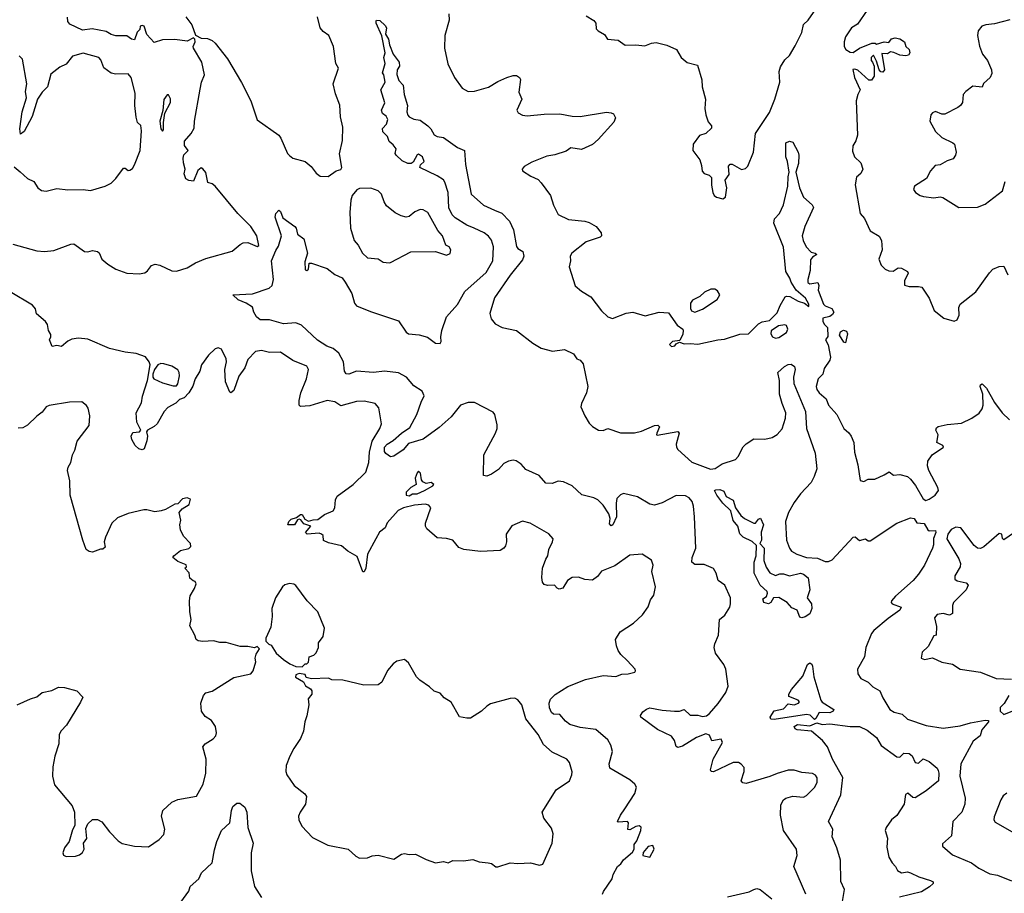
# Model space of a CAD drawing. Extents: x 2057697 to 2160550, y 827490 to 1016834.
# Tile 297 of 509: x 2117825 to 2124168, y 924432 to 930058. Entities that reach past the tile are written whole.
import ezdxf

# ---------------------------------------------------------------- set-up
doc = ezdxf.new("R2010")
doc.units = 0

msp = doc.modelspace()

# ---------------------------------------------------------------- linework, layer by layer
at = {"layer": '0CON20XD'}
for points in [[(2121475, 930082.5), (2121525, 930052.5), (2121536, 930035), (2121539.3, 929999.3), (2121552.5, 929985), (2121593, 929963), (2121611.2, 929931.2), (2121680, 929925), (2121725, 929892.9), (2121795, 929896.7), (2121851.7, 929888.3), (2121895, 929906.2), (2121925, 929910), (2121995, 929892.5), (2122056.2, 929865), (2122086.2, 929815), (2122125, 929782.5), (2122192, 929765), (2122220.6, 929670.6), (2122221.1, 929625), (2122244.4, 929545), (2122238.5, 929485), (2122246.5, 929445), (2122260, 929400), (2122282.5, 929375), (2122281.7, 929358.3), (2122246, 929324), (2122205, 929312.5), (2122163.3, 929255), (2122162.5, 929215), (2122206.2, 929155), (2122218.3, 929118.3), (2122221.2, 929081.2), (2122235, 929067.5), (2122267, 929057), (2122281.7, 929041.7), (2122281.7, 928991.7), (2122290, 928945), (2122300, 928925), (2122315, 928913.8), (2122354.2, 928904.2), (2122373.3, 928915), (2122380, 928975), (2122370, 929025), (2122395, 929060), (2122392.5, 929115), (2122403, 929127), (2122415, 929126.7), (2122475, 929093.8), (2122500.7, 929099.3), (2122516.7, 929115), (2122552.5, 929205), (2122565.5, 929325), (2122655, 929460.8), (2122690, 929545), (2122721.9, 929655), (2122718, 929725), (2122727.5, 929755), (2122755, 929800), (2122785, 929827.5), (2122820.3, 929889.7), (2122864.5, 929975), (2122874.1, 930025.9), (2122905, 930054.3), (2122953.3, 930125)], [(2117782.3, 928612.3), (2117935, 928569.2), (2117985, 928565.6), (2118045, 928571.9), (2118155, 928612.5), (2118175, 928614), (2118242.5, 928565), (2118265, 928562.5), (2118295, 928571.2), (2118327.5, 928565), (2118337, 928557), (2118355.5, 928515.5), (2118392.9, 928482.9), (2118445, 928451.9), (2118515, 928424.4), (2118595, 928420), (2118632.3, 928427.7), (2118649.7, 928440.3), (2118675, 928473.8), (2118697.7, 928482.3), (2118727.6, 928477.6), (2118805, 928441.2), (2118835, 928438), (2118905, 928460.6), (2118958.3, 928491.7), (2119025, 928519.4), (2119195, 928567.1), (2119245, 928610.5), (2119265, 928620.4), (2119295, 928622.1), (2119355, 928598), (2119365, 928602.5), (2119353.2, 928665), (2119314.6, 928725), (2119229.8, 928809.8), (2119085, 928985.5), (2119065, 929000), (2119038.3, 929008.3), (2119025, 929072.5), (2119005, 929097.5), (2118995, 929103.3), (2118972.9, 929087.1), (2118945, 929017.5), (2118915, 929021.2), (2118895, 929033.8), (2118884.2, 929064.2), (2118891.2, 929095), (2118880, 929135), (2118878.8, 929165), (2118882.7, 929187.3), (2118911.2, 929215), (2118887.7, 929247.7), (2118886.4, 929275), (2118930, 929325), (2118950.2, 929359.8), (2118951.5, 929405), (2118988.8, 929611.2), (2118997.5, 929655), (2119017, 929703), (2118998.5, 929785), (2118944.5, 929875), (2118942.7, 929885), (2118956.2, 929915), (2118953.2, 929933.2), (2118945, 929941.2), (2118905, 929920), (2118825, 929930), (2118745, 929928.8), (2118690.7, 929910.7), (2118645, 929962.5), (2118627.5, 930015), (2118615, 930020), (2118602.5, 930015), (2118600, 929995), (2118581.7, 929978.3), (2118565, 929927.5), (2118545, 929932), (2118515, 929953.8), (2118445, 929953.3), (2118415, 929962.2), (2118381.7, 929981.7), (2118291.7, 929998.3), (2118230.2, 929990.2), (2118148.7, 930028.7), (2118135.6, 930045.6), (2118134, 930074)], [(2118895.9, 930075.9), (2118933.8, 930025), (2118958.3, 929958.3), (2118995, 929938.1), (2119035, 929937.5), (2119065, 929924.2), (2119085, 929906.9), (2119163.3, 929805), (2119255, 929652.1), (2119314.6, 929535), (2119355, 929412.5), (2119493.9, 929313.9), (2119508.6, 929295), (2119551.2, 929195), (2119563, 929183), (2119585, 929166.2), (2119665, 929143.8), (2119702.7, 929112.7), (2119735, 929070), (2119760.5, 929050.5), (2119811.7, 929048.3), (2119865, 929083.3), (2119895, 929092.5), (2119901.2, 929105), (2119886.4, 929193.6), (2119905, 929280), (2119908.1, 929365), (2119891.9, 929431.9), (2119887.6, 929507.6), (2119859.4, 929579.4), (2119844.3, 929645), (2119878.8, 929745), (2119862, 929775), (2119846, 929886), (2119816, 929955), (2119780.8, 929980.8), (2119761.9, 930005), (2119744, 930075)], [(2120589.4, 930095), (2120593.1, 930055), (2120563.2, 929955), (2120561.2, 929875), (2120583, 929773), (2120625.6, 929685.6), (2120676.7, 929616.7), (2120715, 929595.5), (2120755, 929597.1), (2120845, 929623.3), (2120905, 929660), (2120963.9, 929686.1), (2121005, 929698.1), (2121025, 929697.5), (2121045.5, 929685.5), (2121051.7, 929671.7), (2121040.8, 929590.8), (2121060, 929545), (2121028, 929475), (2121037.3, 929457.3), (2121065, 929442), (2121095, 929437.5), (2121205, 929449.5), (2121305, 929451.8), (2121385, 929436.7), (2121435, 929434.4), (2121605, 929462), (2121635, 929458.8), (2121650.3, 929450.3), (2121664.4, 929425), (2121652.8, 929397.2), (2121553, 929287), (2121515, 929254.4), (2121445, 929221.1), (2121375, 929232.9), (2121345, 929211.9), (2121272.5, 929187.5)], [(2123285, 930119.2), (2123221.7, 930028.3), (2123185, 930006.2), (2123145, 929946.7), (2123135.8, 929915), (2123135.8, 929885.8), (2123146.7, 929865), (2123175, 929848), (2123193.6, 929846.4), (2123235.8, 929874.2), (2123315, 929906.2), (2123336.4, 929906.4), (2123345, 929900), (2123394.3, 929915.7), (2123425, 929910), (2123440.8, 929935), (2123465, 929941.5), (2123496.2, 929935), (2123525, 929915.8), (2123533.3, 929885), (2123555.8, 929865), (2123560, 929845), (2123550.3, 929829.7), (2123534.1, 929824.1), (2123495, 929828.8), (2123457, 929847), (2123435, 929850), (2123415, 929837.5), (2123380, 929840), (2123395.8, 929735), (2123385, 929718.8), (2123371.9, 929721.9), (2123361.2, 929735), (2123345, 929790), (2123325, 929830), (2123310, 929815), (2123310, 929795), (2123320, 929785), (2123329.3, 929759.3), (2123329.2, 929695), (2123312.3, 929667.7), (2123295, 929668.8), (2123225, 929732.5), (2123205, 929740), (2123193, 929737), (2123202.5, 929685), (2123240, 929605), (2123224.1, 929575.9), (2123214.5, 929535.5), (2123223.3, 929315), (2123211.7, 929278.3), (2123192.5, 929245), (2123191.2, 929211.2), (2123204.2, 929174.2), (2123243.3, 929135), (2123256.7, 929095), (2123245, 929067.5), (2123215.8, 929044.2), (2123206.6, 928993.4), (2123239.7, 928809.7), (2123268.3, 928778.3), (2123305, 928697.5), (2123363, 928663), (2123377.5, 928635), (2123382.5, 928575), (2123359.2, 928515), (2123375, 928476), (2123401.1, 928451.1), (2123425, 928440.4), (2123451.3, 928438.7), (2123485, 928460.6), (2123505, 928457.5), (2123545.6, 928435.6), (2123550, 928425), (2123525.8, 928375), (2123525, 928347.5), (2123555, 928338.8), (2123615, 928340), (2123636.7, 928335), (2123683.6, 928263.6), (2123716.2, 928185), (2123779.2, 928135), (2123844.3, 928115.7), (2123865, 928123.8), (2123878.1, 928155), (2123875.6, 928205), (2123884.3, 928225), (2123985, 928304.2), (2124072, 928428), (2124095, 928450), (2124135, 928467.8), (2124165, 928471.2), (2124190, 928415)], [(2120754.1, 928714.1), (2120705, 928735.3), (2120631.4, 928781.4), (2120611.7, 928801.7), (2120589.4, 928845), (2120585.4, 928945), (2120565, 929010.8), (2120555, 929025.4), (2120515, 929052.1), (2120403.8, 929105), (2120406.4, 929123.6), (2120430, 929145), (2120420.6, 929175), (2120395, 929190.8), (2120385, 929186.7), (2120360.7, 929139.3), (2120348.3, 929131.7), (2120325, 929132), (2120289.5, 929149.5), (2120250, 929185), (2120243.3, 929195), (2120250, 929225), (2120231.2, 929251.2), (2120205, 929272.5), (2120193.8, 929305), (2120164, 929335), (2120162.3, 929357.7), (2120188.8, 929385), (2120196, 929415), (2120185.9, 929435.9), (2120163.1, 929453.1), (2120156.2, 929475), (2120178, 929522), (2120151.2, 929605), (2120180, 929655), (2120171.7, 929701.7), (2120162.5, 929715), (2120179.1, 929775), (2120171.8, 929815), (2120180.8, 929845), (2120157.3, 929952.7), (2120121.8, 930035), (2120120.9, 930049.1), (2120125, 930055.4), (2120145, 930052.9), (2120180, 930020), (2120187.5, 930005), (2120181.2, 929965), (2120202.1, 929932.1), (2120208.2, 929895), (2120232.2, 929835), (2120270, 929785), (2120271.7, 929758.3), (2120256.1, 929733.9), (2120254.7, 929704.7), (2120268, 929665), (2120296, 929635), (2120301.2, 929575), (2120322.9, 929505), (2120319.4, 929465), (2120325, 929442.5), (2120335, 929431.2), (2120365, 929417.5), (2120405, 929410), (2120455, 929373.8), (2120474, 929355), (2120495.9, 929315.9), (2120515, 929306.2), (2120555, 929300), (2120645, 929234), (2120690, 929215), (2120697.3, 929125), (2120733.8, 928935), (2120812.6, 928862.6), (2120885, 928830.8), (2120931.9, 928811.9), (2120980.7, 928760.7), (2121006.5, 928705), (2121025, 928598), (2121035, 928583.3), (2121066.2, 928565), (2121072.7, 928535), (2121065, 928510.6), (2120985, 928412.7), (2120885, 928265.8), (2120853.3, 928165), (2120861.7, 928131.7), (2120888.3, 928098.3), (2120934.5, 928074.5), (2121025, 928056), (2121130.8, 927975), (2121185, 927943.1), (2121257.7, 927922.3), (2121335, 927933.3), (2121392.5, 927905), (2121413.6, 927873.6), (2121436.7, 927865), (2121455, 927842), (2121485.2, 927694.8), (2121476.9, 927655), (2121443.7, 927586.3), (2121441.3, 927565), (2121465, 927506.9), (2121495, 927460), (2121515, 927438.2), (2121555, 927414.6), (2121585, 927412.7), (2121615, 927425.6), (2121695, 927397.1), (2121785, 927396.2), (2121831.9, 927408.1), (2121914.1, 927444.1), (2121935.7, 927445.7), (2121946.2, 927435), (2121930, 927395), (2121927.5, 927385), (2121933, 927383), (2122066, 927406), (2122074.4, 927394.4), (2122054.3, 927324.3), (2122055.7, 927305), (2122065, 927290), (2122155, 927208.9), (2122275, 927163.9), (2122305, 927166.4), (2122351.7, 927198.3), (2122436.2, 927225), (2122454.8, 927245), (2122485, 927307.1), (2122505, 927326.5), (2122555, 927358.2), (2122625, 927357.1), (2122672.8, 927367.2), (2122705, 927385.8), (2122737.3, 927422.7), (2122759, 927491), (2122761.7, 927525), (2122736.6, 927585), (2122721, 927645), (2122721.1, 927735), (2122710.3, 927785), (2122752.5, 927825), (2122775, 927837.8), (2122795, 927838.6), (2122815.7, 927825), (2122821.2, 927805), (2122809.3, 927755), (2122812.5, 927715), (2122888.2, 927535), (2122894.1, 927425), (2122950, 927265), (2122960.8, 927165), (2122944.4, 927115), (2122923.1, 927076.9), (2122856.4, 927005), (2122815, 926947.5), (2122777.8, 926885), (2122759.5, 926825), (2122764.5, 926705), (2122785, 926653.8), (2122798, 926635), (2122831.2, 926615), (2122895, 926594.7), (2122965, 926590), (2123015, 926568.5), (2123035, 926567.7), (2123060.1, 926579.9), (2123195, 926725.7), (2123207.1, 926727.1), (2123235, 926704), (2123275, 926713.8), (2123291.4, 926701.4), (2123305, 926700.8), (2123475, 926814.2), (2123565, 926850), (2123587.5, 926845), (2123605, 926817.5), (2123652.5, 926812.5), (2123675, 926772.5), (2123685, 926766.7), (2123725, 926767.5), (2123727.1, 926755), (2123713, 926717), (2123712.9, 926675), (2123706.1, 926653.9), (2123654.5, 926545.5), (2123615, 926486.2), (2123581.4, 926445), (2123468.1, 926345), (2123442.5, 926315), (2123438.8, 926305), (2123446.2, 926295), (2123503.8, 926275), (2123494.3, 926255), (2123419.1, 926200.8), (2123328.6, 926125), (2123313.1, 926105), (2123276, 926015), (2123268, 925955), (2123222.5, 925875), (2123224, 925845), (2123244.4, 925814.4), (2123290.5, 925790.5), (2123321.3, 925761.3), (2123366.4, 925736.4), (2123385, 925691.2), (2123430, 925615), (2123458.9, 925598.9), (2123510, 925585), (2123545, 925553.3), (2123665, 925512.4), (2123775, 925494.8), (2123885, 925509.4), (2123950.5, 925529.5), (2124045.9, 925545.9), (2124066.7, 925545), (2124066, 925535), (2124022.9, 925485), (2124013.8, 925445), (2123967.8, 925412.2), (2123887.5, 925265), (2123882.2, 925185), (2123917.2, 925045), (2123914, 925005), (2123894.6, 924955), (2123836.8, 924893.2), (2123828.6, 924801.4), (2123770.4, 924749.6), (2123769.4, 924735), (2123835, 924679.1), (2123957.7, 924627.7), (2124005, 924594.4), (2124075, 924556.9), (2124125, 924547.5), (2124215, 924511.4)], [(2124204.1, 930055.9), (2124105, 930031.2), (2124050, 930025), (2124022.5, 930015), (2124000, 929985), (2123996.2, 929955), (2124007.7, 929887.7), (2124028.8, 929835), (2124060, 929795), (2124086, 929735), (2124088.8, 929711.2), (2124077.5, 929685), (2124034.2, 929645.8), (2124025, 929622.5), (2123965, 929630), (2123920, 929595), (2123903.8, 929575), (2123898.8, 929525), (2123886.7, 929505), (2123868.8, 929491.2), (2123785, 929450), (2123765, 929450), (2123725, 929465.8), (2123705, 929458), (2123694, 929445), (2123688, 929405), (2123725, 929336.7), (2123765, 929298.8), (2123837.5, 929265), (2123846.7, 929255), (2123858, 929205), (2123853.8, 929185), (2123838.3, 929161.7), (2123800.5, 929149.5), (2123755, 929123.8), (2123722.3, 929117.7), (2123693.8, 929085), (2123666.7, 929035), (2123590, 928985), (2123583.8, 928965), (2123596.7, 928945), (2123626.7, 928925), (2123648.3, 928918.3), (2123715, 928910.8), (2123755, 928916), (2123772.3, 928912.3), (2123875, 928849.2), (2123995, 928849.5), (2124045, 928869.5), (2124157.5, 928955), (2124174.3, 929015.7)], [(2117789.5, 929109.5), (2117827.6, 929077.6), (2117875, 929034.4), (2117916.2, 929015), (2117942.5, 928975), (2117966.7, 928956.7), (2117996.1, 928953.9), (2118065, 928970.8), (2118135, 928961.5), (2118234.2, 928964.2), (2118281.7, 928958.3), (2118375, 928985.7), (2118415, 929004.4), (2118445, 929034.3), (2118495, 929102.5), (2118505, 929102.5), (2118525, 929086.7), (2118535, 929088), (2118551.3, 929098.7), (2118565, 929122), (2118601.1, 929215), (2118611.1, 929341.1), (2118605.5, 929375.5), (2118583.3, 929395), (2118575, 929430), (2118567.5, 929505), (2118570, 929585), (2118543.8, 929685), (2118525, 929708.8), (2118445, 929705.8), (2118415, 929713.1), (2118368.1, 929748.1), (2118348.4, 929798.4), (2118335, 929813.1), (2118235, 929841.1)], [(2118235, 929841.1), (2118165, 929822.2), (2118125, 929772.2), (2118085, 929751.1), (2118025, 929706), (2118004.7, 929625.3), (2117969.5, 929590.5), (2117939.2, 929545), (2117905.2, 929434.8), (2117855, 929337.1), (2117831.2, 929321.2), (2117827.3, 929355), (2117840.4, 929465), (2117870, 929555), (2117862.5, 929595), (2117871.9, 929645), (2117844.1, 929804.1), (2117821.2, 929825)], [(2118745, 929340), (2118752.5, 929347.5), (2118751.2, 929395), (2118760.8, 929455), (2118797.5, 929525), (2118797.9, 929547.9), (2118785, 929574), (2118775, 929572.9), (2118755, 929542.9), (2118747.4, 929472.6), (2118729.1, 929405), (2118733.9, 929355), (2118745, 929340)], [(2121272.5, 929187.5), (2121221.5, 929178.5), (2121125, 929140), (2121075, 929111.2), (2121062, 929095), (2121063.8, 929085), (2121119.1, 929049.1), (2121165, 929027.9), (2121185, 929007.3), (2121244.5, 928925), (2121264, 928864), (2121295, 928802.9), (2121361.4, 928771.4), (2121465, 928760.5), (2121495, 928751.1), (2121538, 928725), (2121572, 928685), (2121574.1, 928665.9), (2121565, 928658), (2121475, 928627.3), (2121382, 928555), (2121371.2, 928535), (2121373.8, 928505), (2121366, 928465), (2121404.4, 928344.4), (2121445, 928309.2), (2121505, 928272), (2121573.2, 928183.2), (2121614.2, 928145), (2121645, 928133.4), (2121733, 928167), (2121775, 928173.4), (2121855, 928150.4), (2121945, 928175.1), (2122005, 928170.7), (2122060.2, 928090.2), (2122097.5, 928065), (2122100, 928055), (2122097, 928033), (2122078.3, 927991.7), (2122030, 927985), (2122012.5, 927965), (2122025, 927952.5), (2122045, 927957.5), (2122055, 927970), (2122075, 927980), (2122105, 927970), (2122145, 927973.3), (2122195, 927967.5), (2122323.6, 927996.4), (2122365, 928000), (2122465, 928032.5), (2122520, 928035), (2122585, 928100), (2122608.3, 928111.7), (2122655, 928120), (2122705, 928170), (2122723.9, 928216.1), (2122757, 928273), (2122765, 928277.5), (2122785.9, 928275.9), (2122840, 928245), (2122881.7, 928231.7), (2122910, 928210), (2122910, 928225), (2122887.5, 928265), (2122827.5, 928315), (2122795, 928367.5), (2122786.7, 928393.3), (2122760, 928435), (2122745, 928592.5), (2122682.7, 928747.3), (2122687.5, 928775), (2122719.9, 928810.1), (2122745, 928864.4), (2122773.4, 928985), (2122775.3, 929044.7), (2122782.9, 929075), (2122771.8, 929145), (2122760.8, 929175), (2122761.4, 929265), (2122785, 929275.6), (2122805, 929269.2), (2122840, 929205), (2122845.6, 929184.4), (2122842.3, 929132.3), (2122826, 929075), (2122849.4, 928975), (2122874, 928915), (2122930, 928865), (2122938.3, 928848.3), (2122884.2, 928725), (2122866.5, 928665), (2122871.9, 928635), (2122892.9, 928595), (2122925, 928561.2), (2122950, 928555), (2122960, 928545), (2122932.3, 928527.7), (2122919.5, 928510.5), (2122917, 928443), (2122902, 928385), (2122903.3, 928365), (2122915, 928356.7), (2122967.5, 928365), (2122973.3, 928345), (2122968.8, 928315), (2123002.5, 928225), (2123014, 928214), (2123057.6, 928197.6), (2123070, 928175), (2123061.2, 928158.8), (2123045, 928146.7), (2123000, 928135), (2123000, 928115), (2123010, 928095), (2123030, 928075), (2123031.7, 928018.3), (2123017.5, 927995), (2123034.1, 927964.1), (2123048.8, 927885), (2123043.3, 927865), (2123008.3, 927811.7), (2123000, 927775), (2122970, 927745), (2122955.8, 927695), (2122960, 927675), (2122975, 927654.3), (2123020, 927615), (2123036.2, 927575), (2123089.4, 927515), (2123134, 927425), (2123167.6, 927397.6), (2123182, 927375), (2123200, 927335), (2123202.3, 927272.3), (2123225, 927190), (2123240.7, 927090.7), (2123263.6, 927083.6), (2123290.7, 927099.3), (2123335, 927098), (2123394, 927126), (2123425.8, 927145.8), (2123453.6, 927123.6), (2123495, 927128), (2123545, 927115.6), (2123565, 927099.4), (2123597.1, 927057.1), (2123645, 926972.3), (2123662.2, 926962.2), (2123685, 926969.4), (2123723.5, 926995), (2123744.2, 927025), (2123740, 927045), (2123682.5, 927155), (2123673.1, 927185), (2123675.8, 927214.2), (2123703.3, 927255), (2123777.5, 927305), (2123772.5, 927315), (2123734.2, 927334.2), (2123742.5, 927385), (2123727.1, 927415), (2123730.9, 927429.1), (2123742.6, 927437.4), (2123799.2, 927450.8), (2123891.7, 927458.3), (2123959.2, 927490.8), (2124005.8, 927524.2), (2124025, 927550.5), (2124032.4, 927575), (2124030, 927645), (2124013.5, 927695), (2124015, 927706.7), (2124025, 927712), (2124054.4, 927685), (2124105, 927592.5), (2124155, 927525.8), (2124201.7, 927481.7)], [(2120205, 928492.5), (2120215, 928494.3), (2120345, 928562.5), (2120505, 928564.2), (2120575, 928541.2), (2120597.7, 928552.3), (2120603.3, 928575), (2120592.5, 928595), (2120570, 928605), (2120548.6, 928665), (2120519.8, 928699.8), (2120455, 928815.8), (2120425, 928832.9), (2120405, 928834.4), (2120370.4, 928819.6), (2120335, 928790), (2120315, 928785.8), (2120283.6, 928793.6), (2120244.6, 928814.6), (2120188.9, 928858.9), (2120172.5, 928885), (2120155.8, 928935), (2120135, 928956), (2120086.7, 928973.3), (2120015, 928971.2), (2119998, 928962), (2119966.7, 928925), (2119958.8, 928895), (2119952, 928815), (2119956.2, 928715), (2119980.8, 928635), (2120005.8, 928605.8), (2120033.3, 928555), (2120065, 928523.3), (2120135, 928516.7), (2120166.1, 928496.1), (2120205, 928492.5)], [(2122888.8, 924425), (2122812.9, 924605), (2122834.2, 924675), (2122830, 924715), (2122746.4, 924836.4), (2122726.5, 924935), (2122729.2, 925000.8), (2122746.1, 925033.9), (2122760, 925045), (2122805, 925056.2), (2122875, 925051.2), (2122895, 925061.2), (2122945, 925112), (2122961.8, 925145), (2122963.1, 925175), (2122952.6, 925192.6), (2122933.4, 925203.4), (2122865, 925210), (2122815, 925225.6), (2122775, 925224.2), (2122705, 925204), (2122657.3, 925182.7), (2122505, 925138.6), (2122483, 925143), (2122474.2, 925155), (2122492.7, 925215), (2122491.9, 925241.9), (2122473.4, 925263.4), (2122455, 925273.1), (2122421.2, 925275), (2122295, 925214.2), (2122280, 925215), (2122276.4, 925226.4), (2122293.8, 925295), (2122353.6, 925403.6), (2122345, 925423.3), (2122285, 925413.3), (2122269.5, 925449.5), (2122245, 925458.8), (2122185, 925434.4), (2122095, 925378.2), (2122065, 925370), (2122055, 925377.5), (2122044.4, 925415), (2122023.9, 925443.9), (2121935, 925485.4), (2121827.5, 925565), (2121824.4, 925575.6), (2121840.2, 925599.8), (2121862.3, 925617.7), (2121885, 925625.5), (2121965, 925610), (2122044.5, 925604.5), (2122075, 925604.2), (2122105, 925614.2), (2122145, 925578.5), (2122195, 925579.1), (2122225, 925570), (2122250, 925575), (2122270, 925590), (2122325, 925654.5), (2122374.6, 925725), (2122390, 925765), (2122374, 925875), (2122361.2, 925905), (2122308.8, 925978.8), (2122299.6, 926015), (2122302.6, 926037.4), (2122326.7, 926095), (2122333.8, 926195), (2122367.3, 926222.7), (2122399.4, 926275), (2122405.5, 926295), (2122404.4, 926335), (2122367.1, 926415), (2122325, 926446.2), (2122313.1, 926493.1), (2122295, 926522.5), (2122235, 926548.6), (2122175, 926549.4), (2122154.5, 926564.5), (2122158.5, 926595), (2122181.5, 926655), (2122171.5, 926855), (2122166.7, 926925), (2122157.7, 926955), (2122139.1, 926979.1), (2122115, 926991.8), (2122055, 926993.8), (2121964.8, 926945.2), (2121915, 926930.3), (2121885, 926937.8), (2121805.7, 926985.7), (2121715, 927005.5), (2121695, 926998.1), (2121672.5, 926975), (2121666.9, 926945), (2121670.7, 926855), (2121647.1, 926805), (2121635, 926798), (2121625, 926810), (2121630, 926845), (2121620.4, 926875), (2121585, 926930.4), (2121550.5, 926965), (2121525, 926978.1), (2121447.7, 926997.8), (2121385, 927055.4), (2121327.6, 927082.4), (2121295, 927086.2), (2121255, 927070), (2121215, 927072.9), (2121172.6, 927122.6), (2121085, 927160.8), (2121056.7, 927195), (2121024.4, 927215.6), (2121005, 927220.8), (2120975, 927214.6), (2120945, 927198.8), (2120909.1, 927160.9), (2120865, 927130), (2120835, 927117.3), (2120812.9, 927122.9), (2120815.5, 927255), (2120890, 927395), (2120900.8, 927425), (2120901.7, 927448.3), (2120885.7, 927515), (2120875, 927530), (2120755, 927592.9), (2120715, 927593.2), (2120665, 927575.4), (2120605, 927500.9), (2120528.7, 927431.3), (2120425, 927357.2), (2120330.8, 927329.2), (2120295, 927287.5), (2120235, 927246.2), (2120215, 927242.5), (2120185, 927263.8), (2120175, 927277.5), (2120174.6, 927305), (2120192.2, 927325), (2120232.2, 927347.8), (2120285, 927394.5), (2120338.2, 927431.8), (2120383.8, 927515), (2120411.1, 927595), (2120431.4, 927635), (2120418.8, 927665), (2120365, 927699.7), (2120316.5, 927756.5), (2120265, 927782.8), (2120175, 927794.7), (2120105, 927786.5), (2119995.3, 927794.7), (2119945, 927775.7), (2119927.5, 927777.5), (2119917.1, 927795), (2119911.5, 927855), (2119880.6, 927910.6), (2119845, 927939.4), (2119805, 927955.3), (2119744, 927994), (2119640.6, 928090.6), (2119605, 928106.2), (2119525, 928100), (2119435, 928123.9), (2119375, 928124.2), (2119352, 928145), (2119334, 928175), (2119325, 928206.7), (2119285, 928233.1), (2119233.9, 928253.9), (2119198.8, 928285), (2119325, 928291.3), (2119432, 928328), (2119451.4, 928345), (2119460, 928385), (2119448.6, 928505), (2119475, 928572), (2119491.9, 928598.1), (2119512, 928665), (2119470.8, 928785), (2119475, 928810), (2119495, 928831.2), (2119505, 928823.3), (2119520.6, 928780.6), (2119597.5, 928725), (2119605.6, 928715), (2119615, 928676.7), (2119655.5, 928645.5), (2119680, 928555), (2119662.3, 928497.7), (2119665, 928446.7), (2119675, 928442), (2119685, 928450), (2119691.2, 928488.8), (2119705, 928490), (2119806.1, 928456.1), (2119855, 928416.2), (2119902.5, 928395), (2119921.7, 928368.3), (2119964.3, 928295), (2119982.7, 928232.7), (2119995.7, 928215.7), (2120085, 928177.5), (2120265, 928117.5), (2120314.6, 928044.6), (2120330, 928035), (2120398, 928028), (2120453.1, 928013.1), (2120505, 927974), (2120535, 927972.5), (2120541.2, 927985), (2120538, 928015), (2120544.3, 928055), (2120575.4, 928145), (2120645, 928222.9), (2120692.9, 928307.1), (2120829.9, 928430.1), (2120873.4, 928505), (2120877.1, 928595), (2120865, 928636.7), (2120845, 928663.3), (2120817.8, 928685), (2120754.1, 928714.1)], [(2121215.7, 926584.3), (2121228, 926605), (2121234.2, 926645), (2121258.8, 926695), (2121261.2, 926715), (2121235, 926746.2), (2121114.3, 926814.3), (2121065, 926828.8), (2120995, 926798), (2120958.6, 926745), (2120961.4, 926695), (2120955, 926670), (2120945, 926654.2), (2120920.6, 926639.4), (2120795, 926633), (2120686.5, 926646.5), (2120655, 926658.5), (2120615.4, 926705.4), (2120575, 926716.9), (2120515, 926720.8), (2120448.3, 926778.3), (2120440, 926795), (2120439.2, 926815), (2120474, 926915), (2120462.1, 926932.1), (2120438.5, 926938.5), (2120368.1, 926931.9), (2120297, 926913), (2120263.5, 926896.5), (2120191.7, 926818.3), (2120180, 926785), (2120143.6, 926756.4), (2120118.8, 926715), (2120065.6, 926615), (2120055.4, 926524.6), (2120045, 926502), (2120035, 926502.5), (2120000, 926600), (2119940, 926635), (2119899.5, 926669.5), (2119815, 926688.8), (2119783, 926703), (2119780, 926735), (2119770, 926745), (2119755, 926750), (2119677.5, 926745), (2119666.7, 926755), (2119700, 926795), (2119655, 926811.2), (2119636.7, 926836.7), (2119625, 926842), (2119615, 926837.5), (2119595, 926804), (2119552.5, 926805), (2119560, 926825), (2119575, 926840.6), (2119608, 926852), (2119635, 926871.4), (2119645, 926870), (2119661.7, 926841.7), (2119685, 926827.1), (2119715, 926836.9), (2119745, 926838), (2119790, 926870), (2119845.6, 926895), (2119855.8, 926914.2), (2119859.6, 926965), (2119871.4, 926988.6), (2119974.3, 927065), (2120055.3, 927144.7), (2120074.7, 927205.3), (2120078.3, 927271.7), (2120096.8, 927343.2), (2120145.4, 927425), (2120156.2, 927455), (2120138.8, 927558.8), (2120115, 927586.2), (2120045, 927600), (2119995, 927598.5), (2119895, 927571.5), (2119855, 927596.7), (2119805.5, 927604.5), (2119695, 927570), (2119635, 927566.7), (2119626.2, 927576.2), (2119625.7, 927605), (2119635.5, 927655), (2119672.9, 927745), (2119685.7, 927805.7), (2119675.8, 927825.8), (2119585, 927862.9), (2119505, 927915.8), (2119435, 927914.2), (2119382.4, 927927.6), (2119345, 927920), (2119295, 927868.6), (2119275, 927815.7), (2119237.5, 927762.5), (2119205, 927670), (2119185, 927653.8), (2119179.2, 927659.2), (2119150.6, 927725), (2119147.8, 927805), (2119158.2, 927855), (2119155, 927873.8), (2119125, 927936), (2119105, 927944.2), (2119085, 927938), (2119042.6, 927897.4), (2118997.1, 927835), (2118985.7, 927795), (2118955.6, 927745), (2118941.7, 927698.3), (2118915.5, 927654.5), (2118885, 927622.5), (2118855, 927611.2), (2118830.9, 927589.1), (2118780.5, 927559.5), (2118755.6, 927534.4), (2118711.1, 927455), (2118692.3, 927437.7), (2118648.8, 927415), (2118643, 927403), (2118648.8, 927375), (2118644, 927345), (2118627.5, 927295), (2118615, 927287.5), (2118593, 927293), (2118568.8, 927315), (2118547.5, 927355), (2118543.8, 927375), (2118555, 927400), (2118596.7, 927403.3), (2118606.7, 927413.3), (2118579.2, 927465), (2118576, 927525), (2118609.7, 927590.3), (2118616.7, 927633.3), (2118649.2, 927735), (2118665.7, 927834.3), (2118660, 927855), (2118636.4, 927886.4), (2118575, 927907.5), (2118505, 927916.9), (2118405, 927940.6), (2118265, 928000.9), (2118205, 928005.7), (2118160.6, 927999.4), (2118135, 927988), (2118095, 927954), (2118065, 927960), (2118035, 927953.3), (2118016.7, 927995), (2118026, 928015), (2118025, 928030), (2118010, 928055), (2118003.8, 928095), (2117992, 928115), (2117932.7, 928162.7), (2117927.5, 928195), (2117908.8, 928218.8), (2117765, 928305.6)], [(2122175, 928174.9), (2122225, 928194.4), (2122317.7, 928255), (2122334.9, 928285), (2122320.9, 928310.9), (2122303.2, 928323.2), (2122277.3, 928322.7), (2122237.5, 928302.5), (2122207.5, 928275), (2122159.2, 928250.8), (2122147.5, 928232.5), (2122147, 928197.1), (2122153, 928183), (2122175, 928174.9)], [(2122695, 928006.2), (2122715, 928011.2), (2122765, 928042.5), (2122773.8, 928065), (2122765, 928087.5), (2122755, 928092.5), (2122713, 928087), (2122666.4, 928053.6), (2122663.8, 928035), (2122674.4, 928014.4), (2122695, 928006.2)], [(2123145, 927977.5), (2123135, 927980), (2123106.2, 928025), (2123113.3, 928046.7), (2123132.5, 928057.5), (2123151.2, 928051.2), (2123159.2, 928035), (2123145, 927977.5)], [(2118835, 927698.8), (2118845, 927712.5), (2118854, 927765), (2118853.4, 927785), (2118845, 927801.8), (2118805, 927825.3), (2118755, 927841.8), (2118735, 927844.3), (2118714.4, 927835.6), (2118693.8, 927805), (2118683.3, 927775), (2118683.3, 927755), (2118690, 927745), (2118745, 927718.8), (2118815, 927698.8), (2118835, 927698.8)], [(2117810, 925645), (2117895, 925684.3), (2117935, 925695.8), (2117970, 925725), (2118032.1, 925737.9), (2118075, 925758.8), (2118115, 925756.2), (2118194.4, 925734.4), (2118231.2, 925695), (2118216.5, 925663.5), (2118128, 925515), (2118092.6, 925477.4), (2118080, 925455), (2118076.6, 925393.4), (2118051.4, 925315), (2118038.6, 925245), (2118037.1, 925185), (2118049.7, 925129.7), (2118163.8, 924995), (2118178.8, 924955), (2118181.7, 924868.3), (2118165, 924840), (2118143.3, 924765), (2118113.8, 924725), (2118103, 924693), (2118107, 924677), (2118125, 924667.5), (2118185, 924670), (2118210.7, 924679.3), (2118230, 924695), (2118240, 924715), (2118237.5, 924755), (2118257.5, 924785), (2118250.7, 924849.3), (2118265, 924880), (2118295, 924907.5), (2118327, 924907), (2118355, 924892.5), (2118405, 924827.5), (2118460.5, 924770.5), (2118485, 924753.3), (2118564.1, 924734.1), (2118655, 924731.2), (2118723, 924777), (2118755, 924810), (2118761.2, 924845), (2118739.3, 924929.3), (2118746.7, 924965), (2118805, 925018.8), (2118845, 925036.2), (2118965, 925056.7), (2119006.9, 925135), (2119023.5, 925205), (2119026.9, 925295), (2119005.8, 925375), (2119021.2, 925395), (2119072.7, 925427.3), (2119088.8, 925445), (2119094, 925465), (2119086.2, 925505), (2119060, 925545), (2119020.5, 925570.5), (2118996.7, 925605), (2118992.5, 925655), (2119010, 925705), (2119025, 925722), (2119065, 925734), (2119205, 925820.8), (2119314.6, 925845.4), (2119330, 925865), (2119347, 925923), (2119342.5, 925945), (2119348.3, 925971.7), (2119370, 926005), (2119355, 926020), (2119337.5, 926012.5), (2119295, 926021.2), (2119245, 926020), (2119155, 926046.7), (2119115, 926047.5), (2119075, 926056.7), (2119005, 926052.5), (2118975, 926057.5), (2118962.5, 926065), (2118953.6, 926093.6), (2118922, 926155), (2118929.4, 926195), (2118920.5, 926245), (2118919.5, 926315), (2118922.9, 926347.1), (2118952.5, 926395), (2118962.5, 926425), (2118955, 926440), (2118943, 926443), (2118921.7, 926461.7), (2118917.5, 926495), (2118890, 926525), (2118900, 926535), (2118897.7, 926547.7), (2118845, 926567.5), (2118812.5, 926595), (2118817.5, 926605), (2118861.3, 926638.7), (2118915, 926652.2), (2118928.6, 926665), (2118925, 926683.8), (2118880.8, 926730.8), (2118861.7, 926771.7), (2118858.1, 926805), (2118862.9, 926835), (2118853.8, 926885), (2118872.5, 926907.5), (2118916.7, 926935), (2118925, 926970), (2118905, 926977.5), (2118875, 926972.5), (2118845, 926940), (2118825, 926937.5), (2118765, 926903.3), (2118736.1, 926893.9), (2118695, 926888), (2118645, 926902), (2118625, 926900.8), (2118525, 926877.3), (2118455, 926850), (2118420, 926815), (2118378, 926725), (2118370, 926695), (2118375, 926660), (2118361.7, 926648.3), (2118345, 926647.5), (2118295, 926627.5), (2118273, 926633), (2118253.3, 926645), (2118232, 926705), (2118150.8, 926995), (2118148.3, 927088.3), (2118134.2, 927155), (2118136.9, 927175), (2118154.7, 927205.3), (2118166.1, 927255), (2118180.9, 927285), (2118195, 927344), (2118272, 927445), (2118277.3, 927507.3), (2118266.2, 927555), (2118255, 927572.5), (2118225, 927596.7), (2118146.1, 927593.9), (2118015, 927574), (2117995, 927563.8), (2117970.9, 927529.1), (2117935, 927504.4), (2117875, 927445.7), (2117845, 927428.8), (2117815, 927426)], [(2120335, 926991.4), (2120355, 927004.3), (2120385, 927003.6), (2120433.3, 927025), (2120487.5, 927055), (2120492.5, 927065), (2120476.4, 927076.4), (2120445, 927071.2), (2120422, 927082), (2120413.3, 927095), (2120406.4, 927136.4), (2120395, 927150), (2120385, 927140), (2120373.9, 927106.1), (2120380, 927065), (2120346.2, 927045), (2120314.4, 927015), (2120314.6, 926994.6), (2120335, 926991.4)], [(2122865, 926205.9), (2122850.5, 926210.5), (2122833.9, 926253.9), (2122799.5, 926269.5), (2122770, 926305), (2122715, 926335.5), (2122682.5, 926335), (2122663.3, 926305), (2122650, 926295), (2122620, 926305), (2122612.5, 926327.5), (2122636.1, 926343.9), (2122643.8, 926365), (2122641.2, 926375), (2122595.8, 926415.8), (2122556.4, 926493.6), (2122556.5, 926565), (2122569.6, 926605), (2122571.2, 926671.2), (2122545, 926696.7), (2122485, 926726), (2122465.6, 926745.6), (2122451.4, 926795), (2122422.1, 926832.1), (2122406.7, 926895), (2122354.6, 926944.6), (2122315.6, 926995), (2122302, 927025), (2122309.2, 927030.8), (2122335, 927032.5), (2122361.7, 927021.7), (2122376.8, 926986.8), (2122422.7, 926962.7), (2122436.9, 926915), (2122471.1, 926865), (2122495, 926845.6), (2122555, 926814.4), (2122565, 926815.8), (2122585, 926842), (2122598, 926848), (2122617.1, 926805), (2122602, 926758), (2122604.5, 926705.5), (2122593.6, 926683.6), (2122620.9, 926655), (2122620, 926575), (2122635, 926531.2), (2122658.8, 926495), (2122695, 926477.5), (2122721.7, 926488.3), (2122745, 926488.8), (2122785, 926476), (2122855, 926492.5), (2122875, 926485.8), (2122905, 926462.5), (2122916.1, 926386.1), (2122898.8, 926335), (2122925.8, 926295.8), (2122928, 926265), (2122915, 926230.9), (2122885, 926211.9), (2122865, 926205.9)], [(2124235, 926755.5), (2124165, 926708.8), (2124156.1, 926716.1), (2124152.5, 926745), (2124135, 926748.8), (2124036.7, 926663.3), (2124015, 926651.1), (2123995, 926654.5), (2123975, 926671.2), (2123888.5, 926785), (2123855, 926789.3), (2123826.3, 926775), (2123804.8, 926745), (2123798.4, 926715), (2123875.3, 926585), (2123887.1, 926555), (2123884.6, 926535), (2123848.6, 926475), (2123850, 926455), (2123864.6, 926444.6), (2123921.8, 926431.8), (2123935.8, 926415), (2123921.9, 926385), (2123840, 926305), (2123834.2, 926284.2), (2123835, 926232.5), (2123815, 926222.5), (2123775, 926232.5), (2123736.4, 926226.4), (2123718, 926205), (2123730.7, 926150.7), (2123730, 926095), (2123715, 926090), (2123678.3, 926021.7), (2123640, 925985), (2123632.5, 925945), (2123655, 925937.5), (2123705, 925948.8), (2123765, 925919.2), (2123835, 925907.5), (2123885, 925876), (2124015.6, 925855.6), (2124115, 925815.8), (2124215, 925810)], [(2121580.9, 924425), (2121586.7, 924443.3), (2121641.2, 924525), (2121648.3, 924551.7), (2121676.7, 924605), (2121698.6, 924621.4), (2121715, 924646.7), (2121773.6, 924696.4), (2121783.3, 924715), (2121783.8, 924745), (2121800, 924770), (2121826.1, 924836.1), (2121828.3, 924858.3), (2121816.2, 924866.2), (2121795, 924862), (2121755, 924841.2), (2121742, 924842), (2121746.7, 924885), (2121740, 924895), (2121680, 924890), (2121677.5, 924895), (2121695.7, 924935), (2121723.6, 924975), (2121789.1, 925075), (2121798.1, 925115), (2121789.2, 925135), (2121755, 925161.4), (2121627.5, 925237.5), (2121622.5, 925265), (2121644.3, 925345), (2121634.2, 925385), (2121615, 925420), (2121537.5, 925487.5), (2121435, 925500), (2121369.5, 925519.5), (2121341.1, 925541.1), (2121305, 925582.5), (2121265, 925585.8), (2121250.8, 925595), (2121239.4, 925625), (2121236.9, 925655), (2121245, 925682), (2121275, 925711.4), (2121357, 925763), (2121470.8, 925809.2), (2121585, 925834.4), (2121665, 925828.8), (2121705, 925843.1), (2121745, 925844.4), (2121787.5, 925855), (2121793.3, 925865), (2121790, 925875), (2121738.3, 925931.7), (2121698.9, 925968.9), (2121681.4, 925995), (2121669.4, 926025), (2121663.3, 926065), (2121693.7, 926116.3), (2121779.8, 926170.2), (2121836.9, 926225), (2121874.2, 926275.8), (2121888.8, 926321.2), (2121909.5, 926350.5), (2121921.2, 926405), (2121898, 926505), (2121907.1, 926545), (2121895, 926576.7), (2121835, 926616.2), (2121755, 926610), (2121660.2, 926539.8), (2121573.7, 926506.3), (2121547.5, 926472.5), (2121515, 926448.6), (2121465, 926453.3), (2121425, 926466.9), (2121385, 926465.6), (2121353.6, 926446.4), (2121325, 926396.7), (2121301.2, 926391.2), (2121287, 926397), (2121270, 926415), (2121225, 926413.3), (2121205, 926420), (2121193.8, 926435), (2121189.2, 926465), (2121194, 926525), (2121215.7, 926584.3)], [(2119645, 925890), (2119665, 925910), (2119675, 925910), (2119685, 925920), (2119690, 925955), (2119720, 925965), (2119735, 925980), (2119750, 926015), (2119750, 926045), (2119780, 926085), (2119788.3, 926138.3), (2119745.8, 926245), (2119678, 926315), (2119605, 926413.8), (2119592.3, 926422.3), (2119564.2, 926425.8), (2119532.9, 926417.1), (2119517.5, 926405), (2119473.3, 926335), (2119450, 926265), (2119451.2, 926215), (2119442.5, 926145), (2119410, 926075), (2119410, 926055), (2119430, 926035), (2119445, 926030), (2119477, 925977), (2119525, 925937.5), (2119565, 925910), (2119605, 925892.5), (2119645, 925890)], [(2120905, 924602), (2120985, 924628.8), (2121035, 924623.8), (2121115, 924628.8), (2121175, 924612.5), (2121195, 924620), (2121255.5, 924754.5), (2121262.5, 924815), (2121250.9, 924850.9), (2121202, 924915), (2121192, 924955), (2121282.1, 925097.9), (2121367.5, 925155), (2121383.1, 925195), (2121384.2, 925214.2), (2121367.1, 925275), (2121350.8, 925295), (2121255, 925340), (2121199.4, 925389.4), (2121166.5, 925455), (2121085.5, 925555), (2121059.4, 925645), (2121035, 925678), (2121015, 925688), (2120985, 925687.1), (2120857.9, 925652.1), (2120835, 925637.5), (2120801.2, 925605), (2120729.7, 925560.3), (2120705, 925559.2), (2120658.8, 925568.8), (2120605, 925663.3), (2120560.9, 925690.9), (2120535, 925721.2), (2120495, 925734), (2120465, 925762), (2120403.4, 925803.4), (2120382, 925825), (2120330, 925915), (2120305, 925936.7), (2120255, 925927.5), (2120230.5, 925909.5), (2120194.5, 925865.5), (2120157.9, 925792.1), (2120135, 925774), (2120041.7, 925771.7), (2119906.4, 925803.6), (2119837, 925807), (2119815, 925817.5), (2119705, 925812.5), (2119671.7, 925821.7), (2119665, 925840), (2119625, 925847.5), (2119605, 925837.5), (2119602.7, 925822.7), (2119653, 925793), (2119667, 925767), (2119699.3, 925749.3), (2119706.7, 925735), (2119706.7, 925715), (2119683.8, 925685), (2119687.5, 925645), (2119675.8, 925575), (2119661.4, 925535), (2119654, 925475), (2119635, 925427.5), (2119590.8, 925365), (2119565.7, 925315), (2119542.9, 925255), (2119540, 925215), (2119546.2, 925195), (2119593.3, 925125), (2119662.7, 925072.7), (2119673.8, 925055), (2119665.8, 925005), (2119632.9, 924955), (2119622.4, 924927.6), (2119622.9, 924905), (2119643.6, 924863.6), (2119711.7, 924791.7), (2119811.2, 924741.2), (2119942.5, 924715), (2119990.3, 924670.3), (2120015, 924658.1), (2120065, 924660.8), (2120095, 924673.3), (2120135, 924676.7), (2120235, 924652), (2120285, 924683.3), (2120305, 924688.8), (2120335, 924681.2), (2120375, 924683.3), (2120445, 924648.8), (2120505, 924628.8), (2120555, 924636.2), (2120585, 924627.5), (2120615, 924642.5), (2120685, 924640), (2120745, 924650), (2120785, 924633.3), (2120843, 924627), (2120865, 924622.5), (2120892.3, 924602.3), (2120905, 924602)], [(2122945, 925551.5), (2122918.3, 925578.3), (2122895, 925582.7), (2122685, 925551.8), (2122664, 925554), (2122659.2, 925565), (2122685, 925607.5), (2122745, 925620), (2122775, 925651.2), (2122815, 925645.8), (2122843.3, 925655), (2122850, 925665), (2122840, 925675), (2122780, 925700), (2122780, 925715), (2122797.5, 925745), (2122869.4, 925830.6), (2122901.1, 925905), (2122915, 925916.1), (2122927.7, 925907.7), (2122933.3, 925895), (2122940.7, 925825), (2122986, 925675), (2122995, 925662.5), (2123070, 925615), (2123066.2, 925605), (2123045, 925594.7), (2122975, 925595.4), (2122955, 925556.7), (2122945, 925551.5)], [(2124198, 925705), (2124166.5, 925653.5), (2124141.4, 925628.6), (2124142.1, 925605), (2124165, 925582.5), (2124235, 925611.1)], [(2123124.3, 924365.7), (2123138.1, 924455), (2123115, 924507.5), (2123112.2, 924645), (2123090, 924725), (2123058.9, 924795), (2123064.4, 924845), (2123036.2, 924895), (2123114.4, 925065.6), (2123128.3, 925178.3), (2123061.8, 925295), (2123029.5, 925375), (2122997.3, 925415), (2122926.2, 925476.2), (2122833.8, 925483.8), (2122820.2, 925490.2), (2122814.2, 925505), (2122835, 925519.6), (2122915, 925509.1), (2122961.3, 925528.7), (2122995, 925518.1), (2123045, 925523.9), (2123174.8, 925504.8), (2123235, 925505.2), (2123285, 925482), (2123344.7, 925435), (2123374.3, 925384.3), (2123475, 925310), (2123495, 925307.5), (2123520, 925335), (2123555, 925331.2), (2123575, 925317.5), (2123595, 925274.3), (2123615, 925270), (2123645, 925297.5), (2123685, 925280), (2123735, 925236.7), (2123742.7, 925222.7), (2123747.1, 925205), (2123743.8, 925155), (2123665, 925092.5), (2123595, 925047.1), (2123579.1, 925049.1), (2123545.8, 925075.8), (2123531.5, 925068.5), (2123522.7, 925005), (2123476.4, 924933.6), (2123441.5, 924905), (2123408, 924855), (2123401.2, 924835), (2123416.1, 924786.1), (2123411.7, 924728.3), (2123423.8, 924665), (2123445, 924627.5), (2123467.5, 924605), (2123479.3, 924579.3), (2123505, 924563.8), (2123545, 924568.8), (2123565, 924563.8), (2123617.8, 924537.8), (2123693.8, 924515), (2123710, 924505), (2123710, 924495), (2123687.3, 924472.7), (2123635, 924441.4), (2123493.2, 924406.8)], [(2124184.1, 925075.9), (2124161.2, 925058.8), (2124145, 925032.5), (2124102, 924925), (2124101.2, 924905), (2124109.5, 924889.5), (2124218.3, 924828.3)], [(2118863.8, 924375), (2118915.8, 924445), (2118924.4, 924475), (2118979.2, 924525), (2118997.5, 924562.5), (2119065, 924627.5), (2119079.4, 924710.6), (2119095.7, 924765), (2119125, 924836.2), (2119180, 924885), (2119190.5, 924965), (2119199.3, 924990.7), (2119225, 925011.2), (2119243, 925013), (2119275, 924986.7), (2119288, 924955), (2119295.8, 924855), (2119330, 924755), (2119317.3, 924692.7), (2119315.8, 924575.8), (2119338, 924475), (2119384, 924405)], [(2121885, 924663.3), (2121912.5, 924715), (2121905, 924740), (2121875, 924732.5), (2121842.5, 924695), (2121840, 924675), (2121885, 924663.3)], [(2122385, 924408.6), (2122525, 924441.1), (2122554.5, 924455.5), (2122575, 924462), (2122595, 924456.2), (2122671.2, 924395)]]:
    msp.add_lwpolyline(points, dxfattribs=at)

doc.saveas('drawing.dxf')
